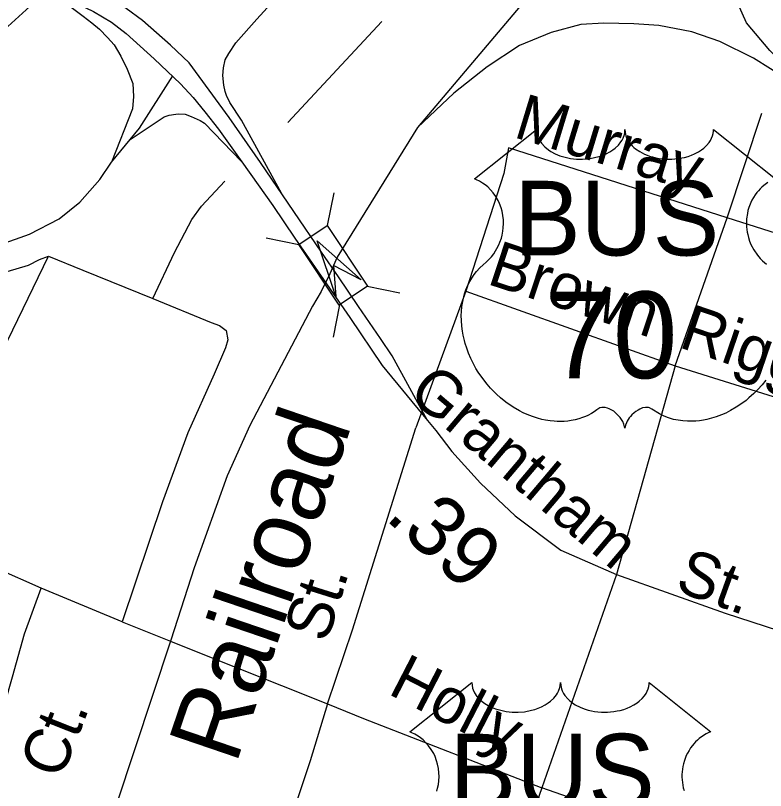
# Model space of a CAD drawing. Extents: x 2206922 to 2357709, y 510027 to 673830.
# Drawn here: x 2297407 to 2298965, y 599186 to 600795 of the extents above; entities that cross this region are included whole.
import ezdxf

# ---------------------------------------------------------------- set-up
doc = ezdxf.new("R2010")
doc.units = 0
for name, color, linetype in [('Exist Railroad Mainline', 7, 'Continuous'), ('Exist Railroad Mainline Label', 7, 'Continuous'), ('Exist Road Non-System Type 51', 7, 'Continuous'), ('Exist Road Non-System Type 51 Label', 7, 'Continuous'), ('Exist Road Primary Interstate Ramp 1 Lane Attributed', 7, 'Continuous'), ('Exist Road Primary US Attributed', 7, 'Continuous'), ('Exist Road Primary US Divided Attributed', 7, 'Continuous'), ('Exist Road Primary US Label', 7, 'Continuous'), ('Exist Road Primary US Mileage Tenths English Label', 7, 'Continuous'), ('Exist Road Primary US Shield CELL', 7, 'Continuous'), ('Exist Road Primary US Shield Number Label', 7, 'Continuous'), ('Exist Road Primary US Structure Standard Bridge CELL', 7, 'Continuous'), ('Exist Road Secondary Structure Standard Bridge Attributed CELL', 7, 'Continuous')]:
    doc.layers.add(name, color=color, linetype=linetype)

msp = doc.modelspace()

# ---------------------------------------------------------------- linework, layer by layer
at = {"layer": 'Exist Railroad Mainline'}
msp.add_line((2298999.7, 601458.5), (2298241.8, 600562.8), dxfattribs=at)
for points in [[(2299080.7, 600617.7), (2298973.5, 600722.6), (2298924.9, 600780.1), (2298904.5, 600825.9), (2298885.7, 600893.5), (2298872.5, 601013.4), (2298875.1, 601145.3), (2298886.1, 601229.4), (2298897.6, 601271.5), (2298915.3, 601309.6), (2298999.7, 601458.5)], [(2299080.7, 600617.7), (2298939.7, 600706.3), (2298869.5, 600741.4), (2298811.3, 600760.9), (2298743.1, 600774.1), (2298691.2, 600777.6), (2298629.1, 600778.9), (2298581.2, 600776.4), (2298519.5, 600759.7), (2298453.7, 600733), (2298386.3, 600688.2), (2298316.9, 600633.6), (2298241.8, 600562.8)], [(2298241.8, 600562.8), (2298074.5, 600293.3)], [(2298074.5, 600293.3), (2298067, 600276.2), (2298059.6, 600259)], [(2298059.6, 600259), (2298041.3, 600221.8), (2298023.6, 600191.5), (2297893.3, 599943.6), (2297846.2, 599839.4), (2297778.1, 599648.8), (2297729.5, 599498.3), (2297728.8, 599496.1), (2297430.1, 598596.1), (2297256.9, 598090.6)]]:
    msp.add_lwpolyline(points, dxfattribs=at)
at = {"layer": 'Exist Road Non-System Type 51'}
for p, q in [((2298885.3, 600375), (2298956.9, 600592.5)), ((2298776.7, 600067.8), (2298885.3, 600375)), ((2299353, 600225.3), (2298885.3, 600375)), ((2298342.3, 600223.1), (2298238.4, 599939.1)), ((2298342.3, 600223.1), (2298776.7, 600067.8)), ((2298776.7, 600067.8), (2298654.8, 599634.3)), ((2298776.7, 600067.8), (2299246.6, 599921.5)), ((2297459.7, 599606.4), (2297204.3, 599718.6)), ((2298654.8, 599634.3), (2298499.7, 599191.8)), ((2297627.9, 599536.3), (2297459.7, 599606.4)), ((2297627.9, 599536.3), (2297728.8, 599496.1)), ((2298499.7, 599191.8), (2298304.6, 598627)), ((2298951.8, 599035.4), (2298499.7, 599191.8))]:
    msp.add_line(p, q, dxfattribs=at)
for points in [[(2298885.3, 600375), (2298431, 600520.3), (2298420.7, 600466.8), (2298342.3, 600223.1)], [(2297691.7, 600207.8), (2297736.9, 600302.8), (2297772.7, 600371.4), (2297793, 600399.4), (2297841.2, 600450.9)], [(2296877.3, 600206.3), (2296931.1, 600235.1), (2296980.1, 600251.4), (2297038.5, 600258.4), (2297110.9, 600256.1), (2297199.7, 600249.1), (2297281.4, 600244.4), (2297332.8, 600246.8), (2297370.2, 600258.4), (2297433.3, 600277.1), (2297456.6, 600288.8), (2297475.3, 600295.1)], [(2297204.3, 599718.6), (2297358.5, 600055.1), (2297475.3, 600295.1)], [(2297475.3, 600295.1), (2297546.4, 600266.3), (2297691.7, 600207.8)], [(2297691.7, 600207.8), (2297813.2, 600157.9), (2297830.3, 600151.7), (2297844.4, 600140.8), (2297847.5, 600122.1), (2297842.8, 600105), (2297819.4, 600050.4), (2297764.9, 599928.9), (2297712, 599785.6), (2297627.9, 599536.3)], [(2298054.6, 599366.4), (2298107, 599520), (2298238.4, 599939.1)], [(2297332, 599188.8), (2297341.4, 599226.2), (2297349.2, 599255.8), (2297369.4, 599315), (2297400.5, 599422.5), (2297425.5, 599511.3), (2297459.7, 599606.4)], [(2297728.8, 599496.1), (2297764.9, 599481.7), (2298054.6, 599366.4)], [(2298054.6, 599366.4), (2298018.8, 599248), (2297965.8, 599089.1), (2297920.7, 598942.6), (2297843.3, 598661.9), (2297802.4, 598549.5), (2297790.8, 598515.8)], [(2298054.6, 599366.4), (2298129.5, 599336), (2298499.7, 599191.8)]]:
    msp.add_lwpolyline(points, dxfattribs=at)
at = {"layer": 'Exist Road Primary Interstate Ramp 1 Lane Attributed'}
for points in [[(2297474.7, 600848.8), (2297547.5, 600793.9), (2297565.5, 600779.5), (2297580.8, 600766.6), (2297597.6, 600749.4), (2297611.6, 600733.8), (2297625.6, 600710.5), (2297638.9, 600683.7), (2297650.1, 600653.6), (2297652.1, 600626.7), (2297649.7, 600601.1), (2297605.8, 600490.6)], [(2297960, 600424.7), (2297875.9, 600577.6), (2297851.7, 600614.6), (2297845.1, 600628.9), (2297842.5, 600637.3), (2297839.6, 600650.2), (2297837.2, 600670.3), (2297838.4, 600686.1), (2297842.1, 600702.7), (2297849.9, 600716.3), (2297864.1, 600738.6), (2297907.9, 600787.2), (2297944, 600827.2)], [(2297644.6, 600537.6), (2297664.3, 600561.3), (2297733.5, 600670)], [(2297644.6, 600537.6), (2297715.6, 600584.7), (2297726.1, 600587.8), (2297739.4, 600590.5), (2297745.8, 600590.9), (2297759.2, 600590.1), (2297771.3, 600585.1), (2297790.4, 600577.3), (2297798.9, 600571.8), (2297876.2, 600492.1)], [(2297605.8, 600490.6), (2297644.6, 600537.6)], [(2297314.8, 600310.8), (2297375.3, 600320), (2297435.9, 600341.3), (2297497.3, 600373), (2297540.1, 600407.4), (2297581.7, 600454.3), (2297605.8, 600490.6)]]:
    msp.add_lwpolyline(points, dxfattribs=at)
at = {"layer": 'Exist Road Primary US Attributed'}
msp.add_lwpolyline([(2298262.4, 599954.4), (2298279.6, 599933.7), (2298313, 599889.9), (2298372.8, 599824.3), (2298444.3, 599756.2), (2298539.6, 599685.3), (2298654.8, 599634.3), (2298880.9, 599554.4), (2299100.3, 599483.4)], dxfattribs=at)
at = {"layer": 'Exist Road Primary US Divided Attributed'}
for points in [[(2298042.5, 600303.9), (2297985.1, 600387.9), (2297915.4, 600490.1), (2297850.4, 600583.5), (2297767.5, 600696.7), (2297728.7, 600733.5), (2297670.4, 600784.7), (2297636.5, 600809.9), (2297602.4, 600833.7), (2297570.4, 600852.8), (2297512.1, 600883)], [(2297298.7, 600688.9), (2297474.7, 600848.8)], [(2297474.7, 600848.8), (2297568.7, 600803.1), (2297606.3, 600781.4), (2297636.2, 600757.6), (2297694.5, 600705.2), (2297749.4, 600653.4), (2297775.7, 600624.8), (2297800.1, 600595.4), (2297828.4, 600559.3), (2297873.5, 600496), (2297895.3, 600464.9), (2297941.2, 600400.5), (2297987.2, 600332.7), (2298022.9, 600281.1)], [(2298262.4, 599954.4), (2298189.1, 600088.5), (2298164.7, 600124.7), (2298119.1, 600191), (2298077.7, 600252.3), (2298042.5, 600303.9)], [(2298022.9, 600281.1), (2298101.1, 600168.3), (2298168.6, 600068.3), (2298262.4, 599954.4)]]:
    msp.add_lwpolyline(points, dxfattribs=at)
at = {"layer": 'Exist Road Primary US Label'}
msp.add_lwpolyline([(2298167.9, 600782.4), (2297972.6, 600573)], dxfattribs=at)
at = {"layer": 'Exist Road Primary US Shield CELL'}
for points in [[(2298965.3, 600038.1), (2298957.4, 600028.2), (2298947.9, 600017.8), (2298940.2, 600010.1), (2298930.2, 600001.1), (2298924.1, 599996.1), (2298915.5, 599989.6), (2298903.6, 599981.7), (2298891.9, 599974.9), (2298882, 599969.8), (2298873.2, 599966), (2298861.8, 599961.7), (2298842.8, 599956.4), (2298835.9, 599955), (2298827.7, 599953.8), (2298820, 599953), (2298812.6, 599952.6), (2298802.5, 599952.6), (2298792.6, 599953.3), (2298783.2, 599954.7), (2298773.4, 599956.7), (2298763.1, 599959.8), (2298753.8, 599963.4), (2298744.4, 599968.1), (2298728.5, 599978.1), (2298723.9, 599980.5), (2298721.3, 599981.2), (2298715.1, 599981.5), (2298709.4, 599980.3), (2298703.5, 599977.9), (2298699.9, 599976), (2298695.1, 599972.9), (2298691.5, 599970), (2298687.1, 599965.9), (2298684, 599962.4), (2298681.7, 599959.6), (2298677.2, 599952.6), (2298675.7, 599949.2), (2298674, 599944.9), (2298672.5, 599938.5), (2298670.5, 599946.6), (2298668.1, 599951.9), (2298665.4, 599956.4), (2298662.6, 599960.5), (2298658.1, 599965.6), (2298654, 599969.5), (2298649.2, 599973.5), (2298644, 599976.6), (2298639.9, 599978.7), (2298636.1, 599980.1), (2298631.5, 599981.3), (2298627.7, 599981.6), (2298624.5, 599981.5), (2298620.3, 599980.5), (2298614.4, 599976.3), (2298608.9, 599972.5), (2298602.9, 599968.8), (2298595.8, 599965), (2298590.6, 599962.6), (2298584.3, 599960.2), (2298577, 599957.7), (2298569.1, 599955.7), (2298561, 599954.1), (2298553.9, 599952.9), (2298546.2, 599952.3), (2298539.3, 599952), (2298532.1, 599952.1), (2298525.3, 599952.6), (2298517.5, 599953.3), (2298507.8, 599954.8), (2298499.7, 599956.6), (2298491.2, 599958.9), (2298482.5, 599961.6), (2298473.1, 599965.2), (2298461.4, 599970.3), (2298453.3, 599974.5), (2298440.5, 599981.8), (2298425.4, 599992.2), (2298414.1, 600001.4), (2298405.8, 600008.9), (2298393.6, 600021.4), (2298386.4, 600029.5), (2298375.1, 600044.1), (2298367.9, 600054.7), (2298363.2, 600062.4), (2298356.4, 600074.9), (2298352.6, 600082.7), (2298347.8, 600094.1), (2298343.9, 600104.5), (2298340.7, 600114.4), (2298339, 600120.7), (2298336.6, 600131.7), (2298335.1, 600139.6), (2298333.7, 600150.3), (2298332.9, 600161.6), (2298332.7, 600172), (2298333, 600180.7), (2298334, 600190.8), (2298335.7, 600201.5), (2298337.7, 600210.7), (2298339.6, 600217.3), (2298342.3, 600225.4), (2298345.9, 600234.2), (2298350.2, 600242.8), (2298354.3, 600249.8), (2298359.3, 600257.4), (2298364.4, 600263.9), (2298370.9, 600271), (2298377.8, 600277.6), (2298384, 600282.7), (2298391.5, 600289.9), (2298395.3, 600294.4), (2298400, 600300.5), (2298403.7, 600306.2), (2298406.7, 600311.3), (2298410.6, 600318.8), (2298413, 600324.4), (2298415.9, 600333.1), (2298417.4, 600339.2), (2298418.9, 600347), (2298419.9, 600354.4), (2298420.3, 600363.6), (2298420.1, 600371.2), (2298419.1, 600380.1), (2298417.4, 600388.6), (2298415.4, 600396), (2298412.2, 600404.5), (2298409.3, 600410.8), (2298404.3, 600419.2), (2298398.9, 600427), (2298393.2, 600433.4), (2298387.5, 600439.1), (2298382, 600443.4), (2298376.8, 600447.1), (2298370.3, 600451), (2298364, 600454.2), (2298360, 600455.7), (2298488.6, 600558.2), (2298489, 600552.9), (2298490.3, 600546.6), (2298491.3, 600543.3), (2298494.2, 600537.1), (2298499.1, 600529.7), (2298505.9, 600522.5), (2298513.5, 600516.2), (2298518.7, 600512.8), (2298527.5, 600508.1), (2298537.4, 600503.9), (2298548.5, 600500.7), (2298559.8, 600498.5), (2298572.2, 600497.1), (2298584.4, 600496.9), (2298597.7, 600497.8), (2298612.2, 600500.7), (2298619, 600502.4), (2298626.5, 600505), (2298633.5, 600507.9), (2298641.2, 600512), (2298647.3, 600515.9), (2298652.1, 600519.4), (2298659, 600526), (2298664.4, 600532.7), (2298666.7, 600536.5), (2298668.7, 600540.2), (2298671.4, 600547.9), (2298672.1, 600551.3), (2298672.7, 600558.5), (2298673.1, 600552.5), (2298673.7, 600548.8), (2298674.7, 600545.1), (2298676.2, 600541.2), (2298679, 600535.8), (2298682, 600531.2), (2298687.7, 600524.4), (2298691.3, 600521.1), (2298694.6, 600518.4), (2298703.3, 600512.4), (2298713.5, 600507.3), (2298718.5, 600505.1), (2298723.7, 600503.2), (2298730.2, 600501.3), (2298737, 600499.7), (2298743.7, 600498.5), (2298750.5, 600497.5), (2298757.5, 600497), (2298763.2, 600496.9), (2298770.2, 600496.9), (2298776.6, 600497.3), (2298783.2, 600498.1), (2298790.5, 600499.3), (2298796.4, 600500.6), (2298804.1, 600502.6), (2298811.1, 600505.1), (2298817.3, 600507.8), (2298825.2, 600512), (2298831.7, 600516), (2298836.4, 600519.8), (2298842, 600525), (2298847.3, 600531.1), (2298850.5, 600535.6), (2298852.7, 600540.2), (2298854.7, 600545.1), (2298856, 600550.3), (2298856.6, 600554.8), (2298856.7, 600558.6), (2298985.3, 600456.1)], [(2298969.7, 600448.3), (2298960.9, 600442.1), (2298957.1, 600438.7), (2298953.3, 600435.1), (2298949.8, 600431.3), (2298946.7, 600427.7), (2298943, 600422.5), (2298939.6, 600417.4), (2298936.4, 600411.7), (2298934, 600406.7), (2298930, 600396.4), (2298928.1, 600389.9), (2298926.9, 600384.3), (2298925.4, 600372.8), (2298925, 600367.4), (2298925, 600362), (2298925.3, 600356.3), (2298925.9, 600350.8), (2298926.8, 600345.1), (2298927.8, 600340.1), (2298929.4, 600333.9), (2298931.6, 600326.8), (2298934.4, 600319.9), (2298940.3, 600308.7), (2298947.9, 600297.3), (2298953.3, 600290.9), (2298958.6, 600285.5), (2298966.5, 600278.8)], [(2298282, 599185.1), (2298283.5, 599191.2), (2298285, 599199), (2298286, 599206.4), (2298286.4, 599215.6), (2298286.1, 599223.2), (2298285.1, 599232.1), (2298283.5, 599240.6), (2298281.5, 599248), (2298278.3, 599256.5), (2298275.3, 599262.8), (2298270.4, 599271.2), (2298264.9, 599279), (2298259.3, 599285.4), (2298253.6, 599291.1), (2298248.1, 599295.4), (2298242.9, 599299.1), (2298236.4, 599303), (2298230.1, 599306.1), (2298226.1, 599307.7), (2298354.7, 599410.2), (2298355, 599404.9), (2298356.3, 599398.6), (2298357.3, 599395.3), (2298360.3, 599389.1), (2298365.1, 599381.7), (2298371.9, 599374.5), (2298379.6, 599368.2), (2298384.8, 599364.8), (2298393.5, 599360.1), (2298403.5, 599355.9), (2298414.6, 599352.7), (2298425.9, 599350.5), (2298438.3, 599349.1), (2298450.5, 599348.9), (2298463.7, 599349.8), (2298478.3, 599352.7), (2298485.1, 599354.4), (2298492.6, 599357), (2298499.6, 599359.9), (2298507.2, 599364), (2298513.4, 599367.9), (2298518.2, 599371.4), (2298525, 599378), (2298530.5, 599384.7), (2298532.8, 599388.5), (2298534.7, 599392.2), (2298537.4, 599399.9), (2298538.2, 599403.3), (2298538.7, 599410.5), (2298539.2, 599404.5), (2298539.8, 599400.8), (2298540.8, 599397.1), (2298542.3, 599393.2), (2298545, 599387.8), (2298548.1, 599383.2), (2298553.8, 599376.4), (2298557.4, 599373.1), (2298560.6, 599370.4), (2298569.4, 599364.4), (2298579.6, 599359.3), (2298584.6, 599357.1), (2298589.8, 599355.2), (2298596.3, 599353.3), (2298603, 599351.7), (2298609.7, 599350.5), (2298616.6, 599349.5), (2298623.6, 599349), (2298629.2, 599348.9), (2298636.2, 599348.9), (2298642.7, 599349.3), (2298649.3, 599350.1), (2298656.6, 599351.3), (2298662.4, 599352.6), (2298670.2, 599354.6), (2298677.2, 599357.1), (2298683.3, 599359.8), (2298691.3, 599364), (2298697.8, 599368), (2298702.5, 599371.8), (2298708.1, 599377), (2298713.4, 599383.1), (2298716.5, 599387.6), (2298718.7, 599392.2), (2298720.8, 599397.1), (2298722, 599402.3), (2298722.6, 599406.8), (2298722.8, 599410.6), (2298851.3, 599308.1), (2298848.3, 599307), (2298841.3, 599303.6), (2298835.8, 599300.3), (2298826.9, 599294.1), (2298823.1, 599290.6), (2298819.3, 599287.1), (2298815.9, 599283.3), (2298812.8, 599279.7), (2298809.1, 599274.5), (2298805.7, 599269.4), (2298802.4, 599263.7), (2298800.1, 599258.7), (2298796.1, 599248.4), (2298794.2, 599241.9), (2298793, 599236.3), (2298791.5, 599224.8), (2298791.1, 599219.4), (2298791.1, 599214), (2298791.4, 599208.3), (2298791.9, 599202.8), (2298792.9, 599197.1), (2298793.8, 599192.1), (2298795.4, 599185.9)]]:
    msp.add_lwpolyline(points, dxfattribs=at)
at = {"layer": 'Exist Road Primary US Structure Standard Bridge CELL'}
for p, q in [((2298067.6, 600426.6), (2298054, 600358.9)), ((2297927.6, 600333.4), (2297995.2, 600319.8)), ((2298137.4, 600233), (2298205.1, 600219.4)), ((2298080, 600194.7), (2298066.4, 600127.1))]:
    msp.add_line(p, q, dxfattribs=at)
msp.add_lwpolyline([(2298054, 600358.9), (2298137.7, 600233.1), (2298079, 600194), (2297995.2, 600319.8)], close=True, dxfattribs=at)
at = {"layer": 'Exist Road Secondary Structure Standard Bridge Attributed CELL'}
msp.add_lwpolyline([(2298071.9, 600211.4), (2298033.5, 600327.1), (2298124.6, 600246.1), (2298067, 600276.2)], close=True, dxfattribs=at)

# ---------------------------------------------------------------- texts
at = {"layer": 'Exist Railroad Mainline Label'}
msp.add_text('Railroad', height=150, rotation=71.1618, dxfattribs=at).set_placement((2297864.2, 599238))
at = {"layer": 'Exist Road Non-System Type 51 Label'}
for s, rotation, p in [('Murray', 343.031, (2298438.6, 600543.2)), ('Brown', 341.714, (2298383.5, 600238.7)), ('Rigg', 341.1227, (2298781.7, 600107.2)), ('St.', 72.5925, (2298053.3, 599490.6)), ('Holly', 332.7114, (2298177.7, 599388.1)), ('Ct.', 68.4533, (2297500.9, 599206.5))]:
    msp.add_text(s, height=95, rotation=rotation, dxfattribs=at).set_placement(p)
at = {"layer": 'Exist Road Primary US Label'}
for s, rotation, p in [('Grantham', 319.7462, (2298218.6, 600005.7)), ('St.', 340.1523, (2298773.7, 599602.2))]:
    msp.add_text(s, height=95, rotation=rotation, dxfattribs=at).set_placement(p)
at = {"layer": 'Exist Road Primary US Mileage Tenths English Label'}
msp.add_text('.39', height=125, rotation=317.9385, dxfattribs=at).set_placement((2298171.7, 599751.2))
at = {"layer": 'Exist Road Primary US Shield Number Label'}
for s, height, p in [('BUS', 155, (2298442.3, 600296.9)), ('70', 180, (2298513.8, 600042)), ('BUS', 155, (2298308.4, 599148.9))]:
    msp.add_text(s, height=height, dxfattribs=at).set_placement(p)

doc.saveas('drawing.dxf')
